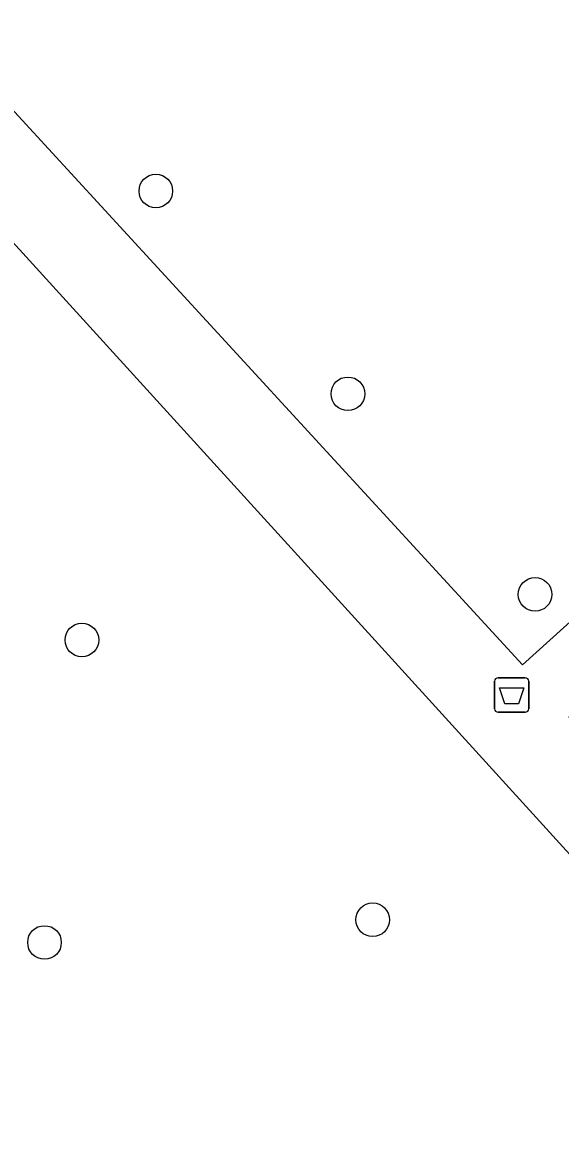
# Model space of a CAD drawing. Extents: x 157445 to 158888, y 383061 to 384688.
# Drawn here: x 157970.45 to 157986.08, y 383860.71 to 383893.45 of the extents above; entities that cross this region are included whole.
import ezdxf

# ---------------------------------------------------------------- set-up
doc = ezdxf.new("R2010")
doc.units = 0
for name, color, linetype in [('IMGEO_Afvalbak', 7, 'Continuous'), ('IMGEO_Boom', 7, 'Continuous'), ('IMGEO_Groenvoorziening', 7, 'Continuous'), ('IMGEO_Loofbos', 7, 'Continuous'), ('IMGEO_Voetpad_halfverhard', 7, 'Continuous')]:
    doc.layers.add(name, color=color, linetype=linetype)

msp = doc.modelspace()

# ---------------------------------------------------------------- linework, layer by layer
at = {"layer": 'IMGEO_Afvalbak'}
for p, q in [((157984.166, 383873.491), (157984.166, 383874.291)), ((157984.166, 383874.291), (157984.166, 383873.491)), ((157984.266, 383874.391), (157985.056, 383874.391)), ((157985.056, 383874.391), (157984.266, 383874.391)), ((157985.156, 383874.291), (157985.156, 383873.491)), ((157985.156, 383873.491), (157985.156, 383874.291)), ((157985.056, 383873.391), (157984.266, 383873.391)), ((157984.266, 383873.391), (157985.056, 383873.391))]:
    msp.add_line(p, q, dxfattribs=at)
msp.add_lwpolyline([(157984.309, 383874.105), (157985.013, 383874.105), (157984.864, 383873.635), (157984.458, 383873.635), (157984.309, 383874.105)], dxfattribs=at)
for centre, start, end in [((157984.266, 383874.291), 90, 180), ((157984.266, 383874.291), 90, 180), ((157985.056, 383874.291), 0, 90), ((157985.056, 383874.291), 360, 90), ((157984.266, 383873.491), 180, 270), ((157984.266, 383873.491), 180, 270), ((157985.056, 383873.491), 270, 0), ((157985.056, 383873.491), 270, 0)]:
    msp.add_arc(centre, 0.1, start, end, dxfattribs=at)
at = {"layer": 'IMGEO_Boom'}
for centre in [(157974.321, 383888.546), (157979.901, 383882.65), (157985.342, 383876.818), (157972.172, 383875.491), (157980.622, 383867.357), (157971.086, 383866.697)]:
    msp.add_circle(centre, 0.489, dxfattribs=at)
at = {"layer": 'IMGEO_Groenvoorziening'}
msp.add_lwpolyline([(158000, 383854.238), (157960.982, 383897.155)], dxfattribs=at)
at = {"layer": 'IMGEO_Loofbos'}
msp.add_lwpolyline([(157966.606, 383894.786), (157984.977, 383874.772), (157990.726, 383879.963), (157988.783, 383882.458), (158000, 383892.164), (158001.192, 383893.195), (158003.276, 383891.048), (158009.223, 383896.185), (158000, 383906.528)], dxfattribs=at)
at = {"layer": 'IMGEO_Voetpad_halfverhard'}
msp.add_lwpolyline([(157960.982, 383897.155), (158000, 383854.238), (158029.788, 383821.778), (158031.155, 383824.033), (158021.815, 383834.415), (158030.845, 383840.874), (158029.555, 383842.669), (158020.237, 383836.007), (158000, 383858.247), (157986.327, 383873.253), (157992.039, 383878.385), (157990.726, 383879.963), (157984.977, 383874.772), (157966.606, 383894.786)], dxfattribs=at)

doc.saveas('drawing.dxf')
